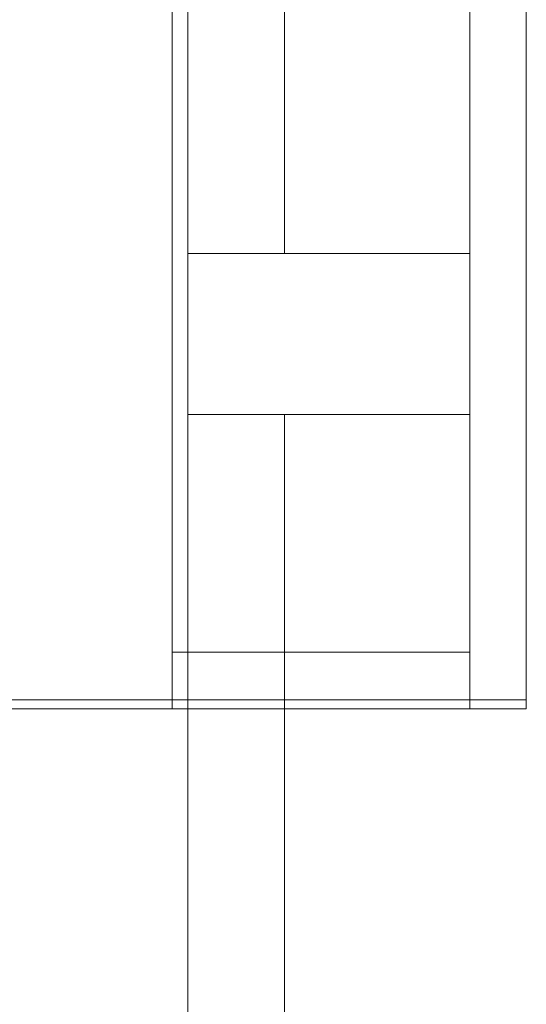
# Model space of a CAD drawing. Header units: millimetres. Extents: x 321 to 585, y -277 to 9.
# Tile 865 of 1056: x 356.31 to 357.57, y -24.4 to -21.96. Entities that reach past the tile are written whole.
import ezdxf

# ---------------------------------------------------------------- set-up
doc = ezdxf.new("R2010")
doc.units = ezdxf.units.MM
doc.header["$MEASUREMENT"] = 0
for name, color, linetype, lineweight in [('IFC-Laje-Contorno', 134, 'Continuous', 5), ('IFC-Parede padrão-Contorno', 44, 'Continuous', 5), ('IFC-Parede-Contorno', 42, 'Continuous', 5), ('IFC-Pilar-Contorno', 83, 'Continuous', 5), ('IFC-Viga-Contorno', 66, 'Continuous', 5)]:
    doc.layers.add(name, color=color, linetype=linetype, lineweight=lineweight)

msp = doc.modelspace()

# ---------------------------------------------------------------- linework, layer by layer
at = {"layer": 'IFC-Laje-Contorno', "color": 7, "lineweight": 5}
for p, q in [((357.5691, -23.6491), (357.5691, -14.0061)), ((356.6907, -23.5312), (356.6907, -14.1532)), ((357.4291, -23.5312), (357.4291, -14.1532)), ((356.6907, -23.5312), (357.4291, -23.5312)), ((357.0136, -23.5312), (357.4291, -23.5312)), ((355.6907, -23.6491), (357.5691, -23.6491))]:
    msp.add_line(p, q, dxfattribs=at)
at = {"layer": 'IFC-Parede padrão-Contorno', "color": 7, "lineweight": 5}
for p, q in [((357.5691, -23.6712), (357.5691, -18.3176)), ((357.4291, -23.6712), (357.4291, -19.3667)), ((356.6907, -23.5312), (357.2076, -23.5312)), ((357.2076, -23.5312), (357.4291, -23.5312)), ((356.6907, -23.6712), (356.9122, -23.6712)), ((356.9122, -23.6712), (357.4291, -23.6712)), ((357.4291, -23.6712), (357.5067, -23.6712)), ((357.5067, -23.6712), (357.5691, -23.6712))]:
    msp.add_line(p, q, dxfattribs=at)
at = {"layer": 'IFC-Parede-Contorno', "color": 7, "lineweight": 5}
for p, q in [((356.6907, -23.6712), (356.6907, -18.2407)), ((356.1171, -23.6712), (356.6907, -23.6712))]:
    msp.add_line(p, q, dxfattribs=at)
at = {"layer": 'IFC-Pilar-Contorno', "color": 7, "lineweight": 5}
for p, q in [((356.7291, -22.5416), (356.8965, -22.5416)), ((356.7291, -22.7987), (356.7291, -22.5416)), ((356.7291, -22.5897), (356.7291, -22.5416)), ((356.7291, -22.5416), (357.1733, -22.5416)), ((356.8965, -22.5416), (356.9793, -22.5416)), ((356.9793, -22.5416), (357.4291, -22.5416)), ((357.1733, -22.5416), (357.2573, -22.5416)), ((357.2573, -22.5416), (357.4291, -22.5416)), ((357.4291, -22.589), (357.4291, -22.5416)), ((356.7291, -22.6878), (356.7291, -22.5897)), ((357.4291, -22.6846), (357.4291, -22.589)), ((356.7291, -22.9416), (356.7291, -22.6878)), ((357.4291, -22.9416), (357.4291, -22.6846)), ((356.7291, -22.8943), (356.7291, -22.7987)), ((356.7291, -22.9416), (356.7291, -22.8943)), ((356.7291, -22.9416), (357.179, -22.9416)), ((356.7291, -22.9416), (356.8131, -22.9416)), ((356.8131, -22.9416), (356.985, -22.9416)), ((356.985, -22.9416), (357.4291, -22.9416)), ((357.179, -22.9416), (357.3463, -22.9416)), ((357.3463, -22.9416), (357.4291, -22.9416))]:
    msp.add_line(p, q, dxfattribs=at)
at = {"layer": 'IFC-Viga-Contorno', "color": 7, "lineweight": 5}
for p, q in [((356.7291, -22.5416), (356.7291, -18.6832)), ((356.7291, -22.5416), (356.7291, -18.6832)), ((356.9691, -22.5416), (356.9691, -18.6832)), ((356.9691, -22.5416), (356.9691, -18.6832)), ((356.7291, -22.5416), (356.9691, -22.5416)), ((356.7291, -26.8001), (356.7291, -22.9416)), ((356.7291, -23.5312), (356.7291, -22.9416)), ((356.9691, -26.8001), (356.9691, -22.9416)), ((356.9691, -23.5312), (356.9691, -22.9416)), ((356.7291, -26.2712), (356.7291, -23.6712)), ((356.9691, -26.2712), (356.9691, -23.6712))]:
    msp.add_line(p, q, dxfattribs=at)

doc.saveas('drawing.dxf')
